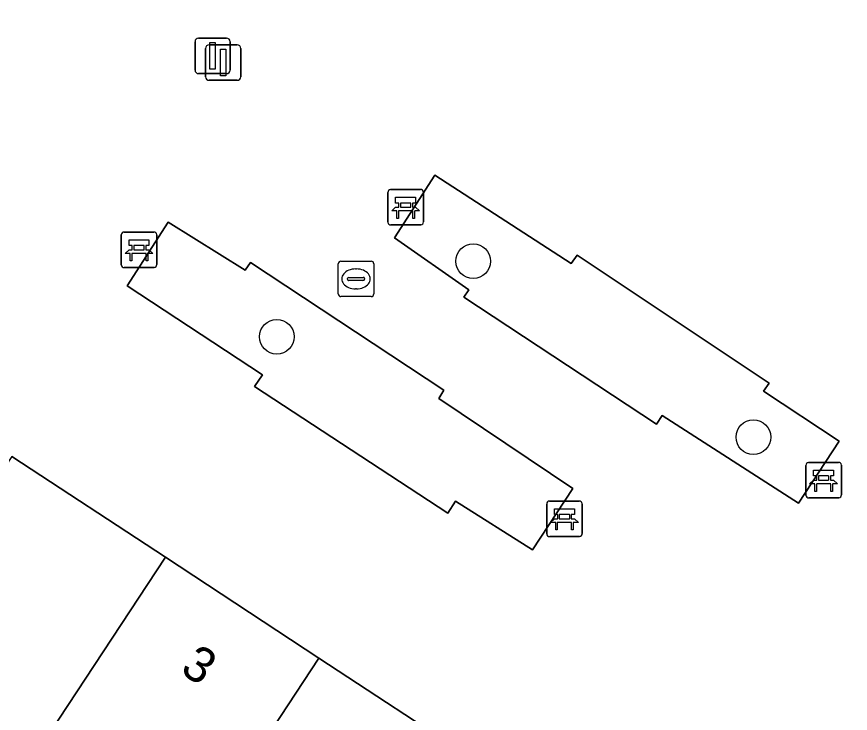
# Model space of a CAD drawing. Extents: x 159279 to 160377, y 384531 to 385888.
# Drawn here: x 159646.49 to 159669.98, y 385078.89 to 385098.53 of the extents above; entities that cross this region are included whole.
import ezdxf

# ---------------------------------------------------------------- set-up
doc = ezdxf.new("R2010")
doc.units = 0
for name, color, linetype in [('IMGEO_Bank', 7, 'Continuous'), ('IMGEO_Boom', 7, 'Continuous'), ('IMGEO_Groenvoorziening', 7, 'Continuous'), ('IMGEO_Kolk', 7, 'Continuous'), ('IMGEO_Lichtmast', 7, 'Continuous'), ('IMGEO_Pand', 7, 'Continuous'), ('IMGEO_Pand_nummerreeks', 7, 'Continuous'), ('IMGEO_Voetpad_open', 7, 'Continuous')]:
    doc.layers.add(name, color=color, linetype=linetype)

msp = doc.modelspace()

# ---------------------------------------------------------------- linework, layer by layer
at = {"layer": 'IMGEO_Bank'}
for p, q in [((159657.028, 385093.658), (159657.869, 385093.658)), ((159657.869, 385093.658), (159657.028, 385093.658)), ((159656.953, 385092.733), (159656.953, 385093.574)), ((159656.953, 385093.574), (159656.953, 385092.733)), ((159657.953, 385093.583), (159657.953, 385092.742)), ((159657.953, 385092.742), (159657.953, 385093.583)), ((159657.262, 385093.164), (159657.262, 385093.27)), ((159657.306, 385093.27), (159657.306, 385093.164)), ((159657.594, 385093.276), (159657.312, 385093.276)), ((159657.6, 385093.164), (159657.6, 385093.27)), ((159657.644, 385093.27), (159657.644, 385093.164)), ((159657.65, 385093.056), (159657.257, 385093.056)), ((159657.312, 385093.158), (159657.594, 385093.158)), ((159657.878, 385092.658), (159657.037, 385092.658)), ((159657.037, 385092.658), (159657.878, 385092.658)), ((159649.439, 385091.533), (159649.439, 385092.374)), ((159649.439, 385092.374), (159649.439, 385091.533)), ((159649.514, 385092.458), (159650.355, 385092.458)), ((159650.355, 385092.458), (159649.514, 385092.458)), ((159650.439, 385092.383), (159650.439, 385091.542)), ((159650.439, 385091.542), (159650.439, 385092.383)), ((159649.748, 385091.964), (159649.748, 385092.07)), ((159649.792, 385092.07), (159649.792, 385091.964)), ((159650.08, 385092.076), (159649.798, 385092.076)), ((159650.086, 385091.964), (159650.086, 385092.07)), ((159650.13, 385092.07), (159650.13, 385091.964)), ((159650.136, 385091.856), (159649.743, 385091.856)), ((159649.798, 385091.958), (159650.08, 385091.958)), ((159650.364, 385091.458), (159649.523, 385091.458)), ((159649.523, 385091.458), (159650.364, 385091.458)), ((159668.806, 385085.962), (159669.647, 385085.962)), ((159669.647, 385085.962), (159668.806, 385085.962)), ((159668.731, 385085.037), (159668.731, 385085.878)), ((159668.731, 385085.878), (159668.731, 385085.037)), ((159669.731, 385085.887), (159669.731, 385085.046)), ((159669.731, 385085.046), (159669.731, 385085.887)), ((159669.04, 385085.468), (159669.04, 385085.574)), ((159669.084, 385085.574), (159669.084, 385085.468)), ((159669.372, 385085.58), (159669.09, 385085.58)), ((159669.09, 385085.462), (159669.372, 385085.462)), ((159669.378, 385085.468), (159669.378, 385085.574)), ((159669.422, 385085.574), (159669.422, 385085.468)), ((159669.428, 385085.36), (159669.035, 385085.36)), ((159669.656, 385084.962), (159668.815, 385084.962)), ((159668.815, 385084.962), (159669.656, 385084.962)), ((159661.427, 385083.948), (159661.427, 385084.789)), ((159661.427, 385084.789), (159661.427, 385083.948)), ((159661.502, 385084.873), (159662.343, 385084.873)), ((159662.343, 385084.873), (159661.502, 385084.873)), ((159662.427, 385084.798), (159662.427, 385083.957)), ((159662.427, 385083.957), (159662.427, 385084.798)), ((159661.736, 385084.379), (159661.736, 385084.485)), ((159661.78, 385084.485), (159661.78, 385084.379)), ((159662.068, 385084.491), (159661.786, 385084.491)), ((159662.074, 385084.379), (159662.074, 385084.485)), ((159662.118, 385084.485), (159662.118, 385084.379)), ((159662.124, 385084.271), (159661.731, 385084.271)), ((159661.786, 385084.373), (159662.068, 385084.373)), ((159662.352, 385083.873), (159661.511, 385083.873)), ((159661.511, 385083.873), (159662.352, 385083.873))]:
    msp.add_line(p, q, dxfattribs=at)
for points in [[(159657.256, 385093.276), (159657.17, 385093.276), (159657.17, 385093.437), (159657.733, 385093.437), (159657.733, 385093.276), (159657.65, 385093.276)], [(159657.2, 385093.056), (159657.058, 385093.056), (159657.17, 385093.158), (159657.256, 385093.158)], [(159657.25, 385093.049), (159657.25, 385092.842), (159657.207, 385092.842), (159657.207, 385093.049)], [(159657.65, 385093.158), (159657.733, 385093.158), (159657.845, 385093.056), (159657.706, 385093.056)], [(159657.7, 385093.049), (159657.7, 385092.842), (159657.656, 385092.842), (159657.656, 385093.049)], [(159649.742, 385092.076), (159649.656, 385092.076), (159649.656, 385092.237), (159650.219, 385092.237), (159650.219, 385092.076), (159650.136, 385092.076)], [(159649.686, 385091.856), (159649.544, 385091.856), (159649.656, 385091.958), (159649.742, 385091.958)], [(159649.736, 385091.849), (159649.736, 385091.642), (159649.693, 385091.642), (159649.693, 385091.849)], [(159650.136, 385091.958), (159650.219, 385091.958), (159650.331, 385091.856), (159650.192, 385091.856)], [(159650.186, 385091.849), (159650.186, 385091.642), (159650.142, 385091.642), (159650.142, 385091.849)], [(159669.034, 385085.58), (159668.948, 385085.58), (159668.948, 385085.741), (159669.511, 385085.741), (159669.511, 385085.58), (159669.428, 385085.58)], [(159668.978, 385085.36), (159668.836, 385085.36), (159668.948, 385085.462), (159669.034, 385085.462)], [(159669.428, 385085.462), (159669.511, 385085.462), (159669.623, 385085.36), (159669.484, 385085.36)], [(159669.028, 385085.353), (159669.028, 385085.146), (159668.985, 385085.146), (159668.985, 385085.353)], [(159669.478, 385085.353), (159669.478, 385085.146), (159669.434, 385085.146), (159669.434, 385085.353)], [(159661.73, 385084.491), (159661.644, 385084.491), (159661.644, 385084.652), (159662.207, 385084.652), (159662.207, 385084.491), (159662.124, 385084.491)], [(159661.674, 385084.271), (159661.532, 385084.271), (159661.644, 385084.373), (159661.73, 385084.373)], [(159661.724, 385084.264), (159661.724, 385084.057), (159661.681, 385084.057), (159661.681, 385084.264)], [(159662.124, 385084.373), (159662.207, 385084.373), (159662.319, 385084.271), (159662.18, 385084.271)], [(159662.174, 385084.264), (159662.174, 385084.057), (159662.13, 385084.057), (159662.13, 385084.264)]]:
    msp.add_lwpolyline(points, dxfattribs=at)
for centre, radius, start, end in [((159657.031, 385093.58), 0.0779, 92.4484, 184.2845), ((159657.031, 385093.58), 0.0779, 92.4484, 184.2845), ((159657.875, 385093.58), 0.0779, 2.4484, 94.2845), ((159657.875, 385093.58), 0.0779, 2.4484, 94.2845), ((159657.255, 385093.269), 0.00671, 2.8957, 87.1043), ((159657.312, 385093.269), 0.00671, 92.8957, 177.1043), ((159657.594, 385093.269), 0.00671, 2.8957, 87.1043), ((159657.651, 385093.269), 0.00671, 92.8957, 177.1043), ((159657.2, 385093.049), 0.00671, 2.8957, 87.1043), ((159657.257, 385093.049), 0.00671, 92.8957, 177.1043), ((159657.255, 385093.165), 0.00671, 272.8957, 357.1043), ((159657.312, 385093.165), 0.00671, 182.8957, 267.1043), ((159657.594, 385093.165), 0.00671, 272.8957, 357.1043), ((159657.651, 385093.165), 0.00671, 182.8957, 267.1043), ((159657.649, 385093.049), 0.00671, 2.8957, 87.1043), ((159657.706, 385093.049), 0.00671, 92.8957, 177.1043), ((159657.031, 385092.736), 0.0779, 182.4484, 274.2845), ((159657.031, 385092.736), 0.0779, 182.4484, 274.2845), ((159657.875, 385092.736), 0.0779, 272.4484, 4.2845), ((159657.875, 385092.736), 0.0779, 272.4484, 4.2845), ((159649.517, 385092.38), 0.0779, 92.4484, 184.2845), ((159649.517, 385092.38), 0.0779, 92.4484, 184.2845), ((159650.361, 385092.38), 0.0779, 2.4484, 94.2845), ((159650.361, 385092.38), 0.0779, 2.4484, 94.2845), ((159649.741, 385092.069), 0.00671, 2.8957, 87.1043), ((159649.798, 385092.069), 0.00671, 92.8957, 177.1043), ((159650.08, 385092.069), 0.00671, 2.8957, 87.1043), ((159650.137, 385092.069), 0.00671, 92.8957, 177.1043), ((159649.686, 385091.849), 0.00671, 2.8957, 87.1043), ((159649.743, 385091.849), 0.00671, 92.8957, 177.1043), ((159649.741, 385091.965), 0.00671, 272.8957, 357.1043), ((159649.798, 385091.965), 0.00671, 182.8957, 267.1043), ((159650.08, 385091.965), 0.00671, 272.8957, 357.1043), ((159650.137, 385091.965), 0.00671, 182.8957, 267.1043), ((159650.135, 385091.849), 0.00671, 2.8957, 87.1043), ((159650.192, 385091.849), 0.00671, 92.8957, 177.1043), ((159649.517, 385091.536), 0.0779, 182.4484, 274.2845), ((159649.517, 385091.536), 0.0779, 182.4484, 274.2845), ((159650.361, 385091.536), 0.0779, 272.4484, 4.2845), ((159650.361, 385091.536), 0.0779, 272.4484, 4.2845), ((159668.809, 385085.884), 0.0779, 92.4484, 184.2845), ((159668.809, 385085.884), 0.0779, 92.4484, 184.2845), ((159669.653, 385085.884), 0.0779, 2.4484, 94.2845), ((159669.653, 385085.884), 0.0779, 2.4484, 94.2845), ((159669.033, 385085.573), 0.00671, 2.8957, 87.1043), ((159669.033, 385085.469), 0.00671, 272.8957, 357.1043), ((159669.09, 385085.573), 0.00671, 92.8957, 177.1043), ((159669.09, 385085.469), 0.00671, 182.8957, 267.1043), ((159669.372, 385085.573), 0.00671, 2.8957, 87.1043), ((159669.372, 385085.469), 0.00671, 272.8957, 357.1043), ((159669.429, 385085.573), 0.00671, 92.8957, 177.1043), ((159669.429, 385085.469), 0.00671, 182.8957, 267.1043), ((159668.978, 385085.353), 0.00671, 2.8957, 87.1043), ((159669.035, 385085.353), 0.00671, 92.8957, 177.1043), ((159669.427, 385085.353), 0.00671, 2.8957, 87.1043), ((159669.484, 385085.353), 0.00671, 92.8957, 177.1043), ((159668.809, 385085.04), 0.0779, 182.4484, 274.2845), ((159668.809, 385085.04), 0.0779, 182.4484, 274.2845), ((159669.653, 385085.04), 0.0779, 272.4484, 4.2845), ((159669.653, 385085.04), 0.0779, 272.4484, 4.2845), ((159661.505, 385084.795), 0.0779, 92.4484, 184.2845), ((159661.505, 385084.795), 0.0779, 92.4484, 184.2845), ((159662.349, 385084.795), 0.0779, 2.4484, 94.2845), ((159662.349, 385084.795), 0.0779, 2.4484, 94.2845), ((159661.729, 385084.484), 0.00671, 2.8957, 87.1043), ((159661.786, 385084.484), 0.00671, 92.8957, 177.1043), ((159662.068, 385084.484), 0.00671, 2.8957, 87.1043), ((159662.125, 385084.484), 0.00671, 92.8957, 177.1043), ((159661.674, 385084.264), 0.00671, 2.8957, 87.1043), ((159661.731, 385084.264), 0.00671, 92.8957, 177.1043), ((159661.729, 385084.38), 0.00671, 272.8957, 357.1043), ((159661.786, 385084.38), 0.00671, 182.8957, 267.1043), ((159662.068, 385084.38), 0.00671, 272.8957, 357.1043), ((159662.125, 385084.38), 0.00671, 182.8957, 267.1043), ((159662.123, 385084.264), 0.00671, 2.8957, 87.1043), ((159662.18, 385084.264), 0.00671, 92.8957, 177.1043), ((159661.505, 385083.951), 0.0779, 182.4484, 274.2845), ((159661.505, 385083.951), 0.0779, 182.4484, 274.2845), ((159662.349, 385083.951), 0.0779, 272.4484, 4.2845), ((159662.349, 385083.951), 0.0779, 272.4484, 4.2845)]:
    msp.add_arc(centre, radius, start, end, dxfattribs=at)
at = {"layer": 'IMGEO_Boom'}
for centre in [(159659.355, 385091.636), (159653.82, 385089.506), (159667.25, 385086.674)]:
    msp.add_circle(centre, 0.489, dxfattribs=at)
at = {"layer": 'IMGEO_Groenvoorziening'}
for points in [[(159668.521, 385084.809), (159669.671, 385086.557), (159667.535, 385087.969), (159667.696, 385088.2), (159662.284, 385091.803), (159662.115, 385091.572), (159658.277, 385094.057), (159657.14, 385092.296), (159659.234, 385090.827), (159659.091, 385090.624), (159664.521, 385087.045), (159664.684, 385087.284)], [(159661.031, 385083.5), (159662.16, 385085.225), (159658.386, 385087.763), (159658.532, 385088.003), (159653.082, 385091.596), (159652.934, 385091.382), (159650.758, 385092.735), (159649.606, 385090.943), (159653.414, 385088.428), (159653.191, 385088.098), (159658.638, 385084.533), (159658.858, 385084.871)]]:
    msp.add_lwpolyline(points, close=True, dxfattribs=at)
at = {"layer": 'IMGEO_Kolk'}
for p, q in [((159655.553, 385090.711), (159655.553, 385091.563)), ((159655.628, 385091.637), (159656.48, 385091.637)), ((159656.554, 385091.563), (159656.554, 385090.711)), ((159656.041, 385091.417), (159656.066, 385091.417)), ((159655.812, 385091.131), (159655.812, 385091.143)), ((159656.25, 385091.094), (159655.852, 385091.094)), ((159655.855, 385091.18), (159656.253, 385091.18)), ((159656.296, 385091.143), (159656.296, 385091.131)), ((159656.064, 385090.857), (159656.039, 385090.857)), ((159656.48, 385090.637), (159655.628, 385090.637))]:
    msp.add_line(p, q, dxfattribs=at)
for points in [[(159655.553, 385090.711), (159655.553, 385091.563)], [(159655.628, 385091.637), (159656.48, 385091.637)], [(159656.554, 385091.563), (159656.554, 385090.711)], [(159656.48, 385090.637), (159655.628, 385090.637)]]:
    msp.add_lwpolyline(points, dxfattribs=at)
for centre, radius, start, end in [((159655.63, 385091.561), 0.0765, 91.552, 178.448), ((159655.63, 385091.561), 0.0765, 91.552, 178.448), ((159656.478, 385091.561), 0.0765, 1.552, 88.448), ((159656.478, 385091.561), 0.0765, 1.552, 88.448), ((159655.852, 385091.14), 0.0403, 85.8775, 175.7526), ((159655.849, 385091.13), 0.0366, 178.938, 274.7102), ((159656.253, 385091.137), 0.043, 264.8664, 352.4533), ((159656.257, 385091.142), 0.0386, 1.7309, 96.639), ((159655.63, 385090.713), 0.0765, 181.552, 268.448), ((159655.63, 385090.713), 0.0765, 181.552, 268.448), ((159656.478, 385090.713), 0.0765, 271.552, 358.448), ((159656.478, 385090.713), 0.0765, 271.552, 358.448)]:
    msp.add_arc(centre, radius, start, end, dxfattribs=at)
for centre, major_axis, ratio, start_param, end_param in [((159656.04, 385091.137), (-0.387, 0.002), 0.722429, 4.712389, 7.853982), ((159656.065, 385091.137), (-0.39, 0.002), 0.717154, 1.570796, 4.712389)]:
    msp.add_ellipse(centre, major_axis=major_axis, ratio=ratio, start_param=start_param, end_param=end_param, dxfattribs=at)
at = {"layer": 'IMGEO_Lichtmast'}
for p, q in [((159651.616, 385097.924), (159652.406, 385097.924)), ((159652.406, 385097.924), (159651.616, 385097.924)), ((159651.516, 385097.024), (159651.516, 385097.824)), ((159651.516, 385097.824), (159651.516, 385097.024)), ((159651.915, 385097.735), (159652.705, 385097.735)), ((159652.705, 385097.735), (159651.915, 385097.735)), ((159652.506, 385097.824), (159652.506, 385097.024)), ((159652.506, 385097.024), (159652.506, 385097.824)), ((159651.815, 385096.835), (159651.815, 385097.635)), ((159651.815, 385097.635), (159651.815, 385096.835)), ((159652.805, 385097.635), (159652.805, 385096.835)), ((159652.805, 385096.835), (159652.805, 385097.635)), ((159652.406, 385096.924), (159651.616, 385096.924)), ((159651.616, 385096.924), (159652.406, 385096.924)), ((159652.705, 385096.735), (159651.915, 385096.735)), ((159651.915, 385096.735), (159652.705, 385096.735))]:
    msp.add_line(p, q, dxfattribs=at)
for points in [[(159651.936, 385097.799), (159652.086, 385097.799), (159652.086, 385097.049), (159651.936, 385097.049), (159651.936, 385097.799)], [(159652.235, 385097.61), (159652.385, 385097.61), (159652.385, 385096.86), (159652.235, 385096.86), (159652.235, 385097.61)]]:
    msp.add_lwpolyline(points, dxfattribs=at)
for centre, start, end in [((159651.616, 385097.824), 90, 180), ((159651.616, 385097.824), 90, 180), ((159652.406, 385097.824), 0, 90), ((159652.406, 385097.824), 360, 90), ((159651.915, 385097.635), 90, 180), ((159651.915, 385097.635), 90, 180), ((159652.705, 385097.635), 0, 90), ((159652.705, 385097.635), 360, 90), ((159651.616, 385097.024), 180, 270), ((159651.616, 385097.024), 180, 270), ((159652.406, 385097.024), 270, 0), ((159652.406, 385097.024), 270, 0), ((159651.915, 385096.835), 180, 270), ((159651.915, 385096.835), 180, 270), ((159652.705, 385096.835), 270, 0), ((159652.705, 385096.835), 270, 0)]:
    msp.add_arc(centre, 0.1, start, end, dxfattribs=at)
at = {"layer": 'IMGEO_Pand'}
for points in [[(159650.682, 385083.29), (159646.355, 385086.133), (159641.852, 385079.278), (159646.179, 385076.435)], [(159655.009, 385080.447), (159650.682, 385083.29), (159646.179, 385076.435), (159650.506, 385073.593)], [(159659.337, 385077.604), (159655.009, 385080.447), (159650.506, 385073.593), (159654.834, 385070.75)]]:
    msp.add_lwpolyline(points, close=True, dxfattribs=at)
at = {"layer": 'IMGEO_Voetpad_open'}
msp.add_lwpolyline([(159646.355, 385086.133), (159650.682, 385083.29), (159655.009, 385080.447), (159659.337, 385077.604), (159663.46, 385074.896), (159667.991, 385071.919), (159696.929, 385115.976), (159690.82, 385119.987), (159684.71, 385123.999), (159678.601, 385128.01), (159672.491, 385132.021), (159666.382, 385136.032), (159660.451, 385139.926), (159654.163, 385144.055), (159646.071, 385149.369)], dxfattribs=at)
for points in [[(159669.671, 385086.557), (159668.521, 385084.809), (159664.684, 385087.284), (159664.521, 385087.045), (159659.091, 385090.624), (159659.234, 385090.827), (159657.14, 385092.296), (159658.277, 385094.057), (159662.115, 385091.572), (159662.284, 385091.803), (159667.696, 385088.2), (159667.535, 385087.969)], [(159650.758, 385092.735), (159652.934, 385091.382), (159653.082, 385091.596), (159658.532, 385088.003), (159658.386, 385087.763), (159662.16, 385085.225), (159661.031, 385083.5), (159658.858, 385084.871), (159658.638, 385084.533), (159653.191, 385088.098), (159653.414, 385088.428), (159649.606, 385090.943)]]:
    msp.add_lwpolyline(points, close=True, dxfattribs=at)

# ---------------------------------------------------------------- texts
at = {"layer": 'IMGEO_Pand_nummerreeks'}
msp.add_text('3', height=1, rotation=326.694, dxfattribs=at).set_placement((159651.061, 385080.05))

doc.saveas('drawing.dxf')
